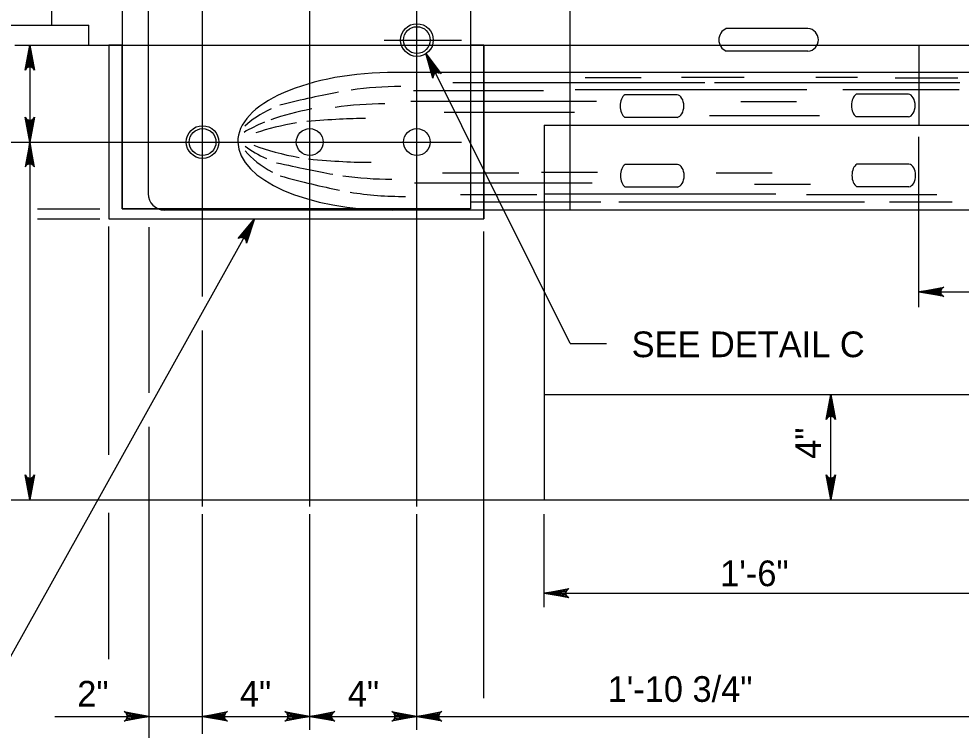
# Model space of a CAD drawing. Extents: x 632007860 to 635435983, y 295418622 to 297794622.
# Drawn here: x 633850541 to 633962266, y 296727373 to 296811789 of the extents above; entities that cross this region are included whole.
import ezdxf

# ---------------------------------------------------------------- set-up
doc = ezdxf.new("R2010")
doc.units = 0
for name, color, linetype in [('8', 7, 'Continuous'), ('S-ABUT', 7, 'Continuous'), ('S-DETL-DIMS', 7, 'Continuous'), ('S-DETL-T120', 7, 'Continuous'), ('S-GRND-MAJR', 7, 'Continuous'), ('S-PATT-WT00', 7, 'Continuous'), ('S-STEL', 7, 'Continuous')]:
    doc.layers.add(name, color=color, linetype=linetype)

msp = doc.modelspace()

# ---------------------------------------------------------------- linework, layer by layer
at = {"layer": '8'}
for p, q in [((633897731, 296753926), (633897731, 296858237)), ((633885032, 296753926), (633885032, 296854611)), ((633872329, 296778851), (633872329, 296849772)), ((633893844, 296809272), (633903040, 296809272)), ((633849200, 296797168), (633903040, 296797168)), ((633872329, 296753926), (633872329, 296774799))]:
    msp.add_line(p, q, dxfattribs=at)
at = {"layer": 'S-ABUT'}
for p, q in [((633850063, 296808674), (633865978, 296808674)), ((633861214, 296808674), (633861214, 296788035)), ((633865978, 296808674), (633969961, 296808674)), ((633905667, 296808674), (633905667, 296788035)), ((633957262, 296808674), (633957262, 296799164)), ((633912811, 296799164), (633969961, 296799164)), ((633912811, 296799151), (633912811, 296789099)), ((633912811, 296789099), (633912811, 296754701)), ((633861214, 296788035), (633905271, 296788035))]:
    msp.add_line(p, q, dxfattribs=at)
at = {"layer": 'S-DETL-DIMS'}
for p, q in [((633851833, 296808674), (633851833, 296754701)), ((633915900, 296773244), (633898813, 296807659)), ((633957262, 296777569), (633957262, 296797778)), ((633852750, 296789227), (633860151, 296789227)), ((633848178, 296733656), (633878485, 296788035)), ((633852750, 296788035), (633860151, 296788035)), ((633861214, 296760063), (633861214, 296787160)), ((633865978, 296767403), (633865978, 296787047)), ((633905667, 296731157), (633905667, 296786565)), ((633957262, 296779400), (633969961, 296779400)), ((633915900, 296773244), (633920232, 296773244)), ((633946820, 296754701), (633946820, 296767196)), ((633865978, 296709782), (633865978, 296763351)), ((633861214, 296735810), (633861214, 296753164)), ((633872329, 296726956), (633872329, 296752996)), ((633885032, 296727423), (633885032, 296752996)), ((633897731, 296727423), (633897731, 296752996)), ((633912811, 296746946), (633912811, 296752996)), ((633912811, 296741971), (633912811, 296747475)), ((633912811, 296743613), (633969961, 296743613)), ((633854802, 296729014), (633897731, 296729014)), ((633897731, 296729014), (633969961, 296729014))]:
    msp.add_line(p, q, dxfattribs=at)
for points in [[(633851833, 296808674), (633852388, 296805714), (633852309, 296805828), (633852230, 296805942), (633852131, 296806001), (633852032, 296806060), (633851932, 296806077), (633851833, 296806094), (633851734, 296806077), (633851635, 296806060), (633851536, 296806001), (633851436, 296805942), (633851357, 296805828), (633851278, 296805714), (633851833, 296808674), (633851357, 296805828), (633851436, 296805942), (633851833, 296808674), (633851536, 296806001), (633851635, 296806060), (633851833, 296808674), (633851734, 296806077), (633851833, 296806094), (633851833, 296808674), (633851932, 296806077), (633852032, 296806060), (633851833, 296808674), (633852131, 296806001), (633852230, 296805942), (633851833, 296808674), (633852309, 296805828)], [(633898813, 296807659), (633900626, 296805255), (633900504, 296805322), (633900383, 296805389), (633900268, 296805397), (633900153, 296805406), (633900056, 296805377), (633899960, 296805348), (633899879, 296805289), (633899797, 296805230), (633899735, 296805133), (633899672, 296805036), (633899652, 296804899), (633899632, 296804761), (633898813, 296807659), (633899652, 296804899), (633899672, 296805036), (633898813, 296807659), (633899735, 296805133), (633899797, 296805230), (633898813, 296807659), (633899879, 296805289), (633899960, 296805348), (633898813, 296807659), (633900056, 296805377), (633900153, 296805406), (633898813, 296807659), (633900268, 296805397), (633900383, 296805389), (633898813, 296807659), (633900504, 296805322)], [(633851833, 296797168), (633851278, 296800127), (633851357, 296800013), (633851436, 296799899), (633851536, 296799840), (633851635, 296799781), (633851734, 296799764), (633851833, 296799747), (633851932, 296799764), (633852032, 296799781), (633852131, 296799840), (633852230, 296799899), (633852309, 296800013), (633852388, 296800127), (633851833, 296797168), (633852309, 296800013), (633852230, 296799899), (633851833, 296797168), (633852131, 296799840), (633852032, 296799781), (633851833, 296797168), (633851932, 296799764), (633851833, 296799747), (633851833, 296797168), (633851734, 296799764), (633851635, 296799781), (633851833, 296797168), (633851536, 296799840), (633851436, 296799899), (633851833, 296797168), (633851357, 296800013)], [(633851833, 296797168), (633851278, 296794208), (633851357, 296794322), (633851436, 296794436), (633851536, 296794495), (633851635, 296794554), (633851734, 296794571), (633851833, 296794588), (633851932, 296794571), (633852032, 296794554), (633852131, 296794495), (633852230, 296794436), (633852309, 296794322), (633852388, 296794208), (633851833, 296797168), (633852309, 296794322), (633852230, 296794436), (633851833, 296797168), (633852131, 296794495), (633852032, 296794554), (633851833, 296797168), (633851932, 296794571), (633851833, 296794588), (633851833, 296797168), (633851734, 296794571), (633851635, 296794554), (633851833, 296797168), (633851536, 296794495), (633851436, 296794436), (633851833, 296797168), (633851357, 296794322)], [(633878485, 296788035), (633877529, 296785180), (633877515, 296785318), (633877502, 296785456), (633877444, 296785556), (633877386, 296785655), (633877307, 296785718), (633877229, 296785782), (633877134, 296785815), (633877039, 296785848), (633876924, 296785845), (633876808, 296785842), (633876684, 296785781), (633876559, 296785720), (633878485, 296788035), (633876684, 296785781), (633876808, 296785842), (633878485, 296788035), (633876924, 296785845), (633877039, 296785848), (633878485, 296788035), (633877134, 296785815), (633877229, 296785782), (633878485, 296788035), (633877307, 296785718), (633877386, 296785655), (633878485, 296788035), (633877444, 296785556), (633877502, 296785456), (633878485, 296788035), (633877515, 296785318)], [(633957262, 296779400), (633960221, 296779955), (633960107, 296779876), (633959993, 296779797), (633959935, 296779697), (633959876, 296779598), (633959859, 296779499), (633959842, 296779400), (633959859, 296779300), (633959876, 296779201), (633959935, 296779102), (633959993, 296779003), (633960107, 296778924), (633960221, 296778845), (633957262, 296779400), (633960107, 296778924), (633959993, 296779003), (633957262, 296779400), (633959935, 296779102), (633959876, 296779201), (633957262, 296779400), (633959859, 296779300), (633959842, 296779400), (633957262, 296779400), (633959859, 296779499), (633959876, 296779598), (633957262, 296779400), (633959935, 296779697), (633959993, 296779797), (633957262, 296779400), (633960107, 296779876)], [(633946820, 296767196), (633947375, 296764237), (633947296, 296764351), (633947217, 296764465), (633947118, 296764524), (633947019, 296764582), (633946919, 296764599), (633946820, 296764616), (633946721, 296764599), (633946622, 296764582), (633946522, 296764524), (633946423, 296764465), (633946344, 296764351), (633946265, 296764237), (633946820, 296767196), (633946344, 296764351), (633946423, 296764465), (633946820, 296767196), (633946522, 296764524), (633946622, 296764582), (633946820, 296767196), (633946721, 296764599), (633946820, 296764616), (633946820, 296767196), (633946919, 296764599), (633947019, 296764582), (633946820, 296767196), (633947118, 296764524), (633947217, 296764465), (633946820, 296767196), (633947296, 296764351)], [(633851833, 296754701), (633851278, 296757661), (633851357, 296757546), (633851436, 296757432), (633851536, 296757374), (633851635, 296757315), (633851734, 296757298), (633851833, 296757281), (633851932, 296757298), (633852032, 296757315), (633852131, 296757374), (633852230, 296757432), (633852309, 296757546), (633852388, 296757661), (633851833, 296754701), (633852309, 296757546), (633852230, 296757432), (633851833, 296754701), (633852131, 296757374), (633852032, 296757315), (633851833, 296754701), (633851932, 296757298), (633851833, 296757281), (633851833, 296754701), (633851734, 296757298), (633851635, 296757315), (633851833, 296754701), (633851536, 296757374), (633851436, 296757432), (633851833, 296754701), (633851357, 296757546)], [(633946820, 296754701), (633946265, 296757661), (633946344, 296757546), (633946423, 296757432), (633946522, 296757374), (633946622, 296757315), (633946721, 296757298), (633946820, 296757281), (633946919, 296757298), (633947019, 296757315), (633947118, 296757374), (633947217, 296757432), (633947296, 296757546), (633947375, 296757661), (633946820, 296754701), (633947296, 296757546), (633947217, 296757432), (633946820, 296754701), (633947118, 296757374), (633947019, 296757315), (633946820, 296754701), (633946919, 296757298), (633946820, 296757281), (633946820, 296754701), (633946721, 296757298), (633946622, 296757315), (633946820, 296754701), (633946522, 296757374), (633946423, 296757432), (633946820, 296754701), (633946344, 296757546)], [(633912811, 296743613), (633915770, 296744168), (633915656, 296744089), (633915542, 296744010), (633915483, 296743911), (633915424, 296743811), (633915407, 296743712), (633915390, 296743613), (633915407, 296743514), (633915424, 296743414), (633915483, 296743315), (633915542, 296743216), (633915656, 296743137), (633915770, 296743058), (633912811, 296743613), (633915656, 296743137), (633915542, 296743216), (633912811, 296743613), (633915483, 296743315), (633915424, 296743414), (633912811, 296743613), (633915407, 296743514), (633915390, 296743613), (633912811, 296743613), (633915407, 296743712), (633915424, 296743811), (633912811, 296743613), (633915483, 296743911), (633915542, 296744010), (633912811, 296743613), (633915656, 296744089)], [(633865978, 296729014), (633863019, 296728459), (633863133, 296728538), (633863247, 296728617), (633863306, 296728716), (633863364, 296728816), (633863381, 296728915), (633863398, 296729014), (633863381, 296729113), (633863364, 296729212), (633863306, 296729312), (633863247, 296729411), (633863133, 296729490), (633863019, 296729569), (633865978, 296729014), (633863133, 296729490), (633863247, 296729411), (633865978, 296729014), (633863306, 296729312), (633863364, 296729212), (633865978, 296729014), (633863381, 296729113), (633863398, 296729014), (633865978, 296729014), (633863381, 296728915), (633863364, 296728816), (633865978, 296729014), (633863306, 296728716), (633863247, 296728617), (633865978, 296729014), (633863133, 296728538)], [(633872329, 296729014), (633875289, 296729569), (633875175, 296729490), (633875061, 296729411), (633875002, 296729312), (633874943, 296729212), (633874926, 296729113), (633874909, 296729014), (633874926, 296728915), (633874943, 296728816), (633875002, 296728716), (633875061, 296728617), (633875175, 296728538), (633875289, 296728459), (633872329, 296729014), (633875175, 296728538), (633875061, 296728617), (633872329, 296729014), (633875002, 296728716), (633874943, 296728816), (633872329, 296729014), (633874926, 296728915), (633874909, 296729014), (633872329, 296729014), (633874926, 296729113), (633874943, 296729212), (633872329, 296729014), (633875002, 296729312), (633875061, 296729411), (633872329, 296729014), (633875175, 296729490)], [(633885032, 296729014), (633882073, 296728459), (633882187, 296728538), (633882301, 296728617), (633882359, 296728716), (633882418, 296728816), (633882435, 296728915), (633882452, 296729014), (633882435, 296729113), (633882418, 296729212), (633882359, 296729312), (633882301, 296729411), (633882187, 296729490), (633882073, 296729569), (633885032, 296729014), (633882187, 296729490), (633882301, 296729411), (633885032, 296729014), (633882359, 296729312), (633882418, 296729212), (633885032, 296729014), (633882435, 296729113), (633882452, 296729014), (633885032, 296729014), (633882435, 296728915), (633882418, 296728816), (633885032, 296729014), (633882359, 296728716), (633882301, 296728617), (633885032, 296729014), (633882187, 296728538)], [(633885032, 296729014), (633887991, 296729569), (633887877, 296729490), (633887763, 296729411), (633887704, 296729312), (633887646, 296729212), (633887629, 296729113), (633887612, 296729014), (633887629, 296728915), (633887646, 296728816), (633887704, 296728716), (633887763, 296728617), (633887877, 296728538), (633887991, 296728459), (633885032, 296729014), (633887877, 296728538), (633887763, 296728617), (633885032, 296729014), (633887704, 296728716), (633887646, 296728816), (633885032, 296729014), (633887629, 296728915), (633887612, 296729014), (633885032, 296729014), (633887629, 296729113), (633887646, 296729212), (633885032, 296729014), (633887704, 296729312), (633887763, 296729411), (633885032, 296729014), (633887877, 296729490)], [(633897731, 296729014), (633894771, 296728459), (633894885, 296728538), (633894999, 296728617), (633895058, 296728716), (633895117, 296728816), (633895134, 296728915), (633895151, 296729014), (633895134, 296729113), (633895117, 296729212), (633895058, 296729312), (633894999, 296729411), (633894885, 296729490), (633894771, 296729569), (633897731, 296729014), (633894885, 296729490), (633894999, 296729411), (633897731, 296729014), (633895058, 296729312), (633895117, 296729212), (633897731, 296729014), (633895134, 296729113), (633895151, 296729014), (633897731, 296729014), (633895134, 296728915), (633895117, 296728816), (633897731, 296729014), (633895058, 296728716), (633894999, 296728617), (633897731, 296729014), (633894885, 296728538)], [(633897731, 296729014), (633900690, 296729569), (633900576, 296729490), (633900462, 296729411), (633900403, 296729312), (633900344, 296729212), (633900327, 296729113), (633900310, 296729014), (633900327, 296728915), (633900344, 296728816), (633900403, 296728716), (633900462, 296728617), (633900576, 296728538), (633900690, 296728459), (633897731, 296729014), (633900576, 296728538), (633900462, 296728617), (633897731, 296729014), (633900403, 296728716), (633900344, 296728816), (633897731, 296729014), (633900327, 296728915), (633900310, 296729014), (633897731, 296729014), (633900327, 296729113), (633900344, 296729212), (633897731, 296729014), (633900403, 296729312), (633900462, 296729411), (633897731, 296729014), (633900576, 296729490)]]:
    msp.add_lwpolyline(points, dxfattribs=at)
at = {"layer": 'S-GRND-MAJR'}
for p, q in [((633912811, 296767196), (633969961, 296767196)), ((633801783, 296754701), (633969961, 296754701))]:
    msp.add_line(p, q, dxfattribs=at)
at = {"layer": 'S-PATT-WT00'}
msp.add_lwpolyline([(633861214, 296808674), (633861214, 296788035), (633905667, 296788035), (633905667, 296808674), (633904078, 296808674), (633904078, 296789227), (633862803, 296789227), (633862803, 296808674)], close=True, dxfattribs=at)
at = {"layer": 'S-STEL'}
for p, q in [((633862803, 296878526), (633862803, 296789227)), ((633915901, 296789099), (633915901, 296853655)), ((633904078, 296853125), (633904078, 296789227)), ((633854471, 296811055), (633854471, 296826931)), ((633865871, 296821377), (633865871, 296791036)), ((633833436, 296811055), (633858833, 296811055)), ((633858833, 296808674), (633858833, 296811055)), ((633944102, 296810642), (633934418, 296810642)), ((633944102, 296807949), (633934418, 296807949)), ((633940134, 296805436), (633895132, 296805436)), ((633995233, 296805436), (633940134, 296805436)), ((633924321, 296804801), (633917696, 296804801)), ((633936537, 296804843), (633929107, 296804843)), ((633949984, 296804836), (633945037, 296804836)), ((633961863, 296804747), (633954432, 296804747)), ((633912755, 296803239), (633897316, 296803239)), ((633931887, 296804201), (633901990, 296804201)), ((633943978, 296803381), (633916498, 296803381)), ((633962101, 296804201), (633933005, 296804201)), ((633962047, 296803348), (633948218, 296803348)), ((633928596, 296802786), (633922399, 296802786)), ((633956020, 296802851), (633949823, 296802851)), ((633919022, 296801997), (633897021, 296801997)), ((633942751, 296801942), (633936128, 296801942)), ((633916420, 296800668), (633900981, 296800668)), ((633928596, 296800094), (633922399, 296800094)), ((633945456, 296800286), (633932433, 296800286)), ((633956020, 296800158), (633949823, 296800158)), ((633928636, 296794518), (633922439, 296794518)), ((633956081, 296794550), (633949884, 296794550)), ((633909831, 296793462), (633900790, 296793462)), ((633919132, 296793571), (633912507, 296793571)), ((633939852, 296793462), (633933227, 296793462)), ((633918499, 296792297), (633897454, 296792297)), ((633944392, 296792142), (633937769, 296792142)), ((633911965, 296790915), (633902923, 296790915)), ((633940313, 296790987), (633912833, 296790987)), ((633928636, 296791825), (633922439, 296791825)), ((633959365, 296790915), (633943923, 296790915)), ((633956081, 296791857), (633949884, 296791857)), ((633919538, 296790048), (633904100, 296790048)), ((633950791, 296790048), (633921696, 296790048)), ((633961202, 296790048), (633953773, 296790048)), ((633862803, 296789227), (633904078, 296789227)), ((634007300, 296789099), (633867808, 296789099))]:
    msp.add_line(p, q, dxfattribs=at)
for centre, radius in [((633897742, 296809273), 1937), ((633897731, 296809272), 1587), ((633897731, 296809272), 1587), ((633897731, 296809272), 1587), ((633872329, 296797168), 1937), ((633872329, 296797168), 1587), ((633872329, 296797168), 1587), ((633872329, 296797168), 1587), ((633885028, 296797168), 1587), ((633897731, 296797168), 1587)]:
    msp.add_circle(centre, radius, dxfattribs=at)
for centre, radius, start, end in [((633935003, 296809296), 1467, 113.43756, 246.56244), ((633943984, 296809296), 1351, 275.01245, 84.98755), ((633867808, 296791036), 1937, 180, 270)]:
    msp.add_arc(centre, radius, start, end, dxfattribs=at)
for centre, major_axis, ratio, start_param, end_param in [((633894908, 296797326), (-18405, -108), 0.4404385, 4.6953311, 6.2892027), ((633895557, 296795643), (-18405, -108), 0.4406198, 4.6953311, 5.0192286), ((633868314, 296795643), (26325, 7819), 0.0818068, 0.6762865, 1.0223574), ((633922772, 296801440), (0, -1467), 0.64, 3.5506553, 5.8741227), ((633928520, 296801440), (0, -1351), 0.64, 0.0874837, 3.0541089), ((633950196, 296801504), (0, -1467), 0.64, 3.5506553, 5.8741227), ((633955945, 296801504), (0, -1351), 0.64, 0.0874837, 3.0541089), ((633893941, 296795643), (-18405, -108), 0.4406198, 5.533286, 5.8341707), ((633892072, 296793587), (-18405, -108), 0.4406198, 5.0880841, 5.3947256), ((633893687, 296793587), (-18405, -108), 0.4406198, 4.6953311, 5.0216012), ((633853613, 296791842), (42249, 7337), 0.0817915, 0.4364491, 0.7299555), ((633892072, 296793587), (-18405, -108), 0.4406198, 5.4499167, 5.6469954), ((633889766, 296791842), (-18405, -108), 0.4406198, 5.0596401, 5.3596656), ((633894908, 296797326), (-18405, -108), 0.4468374, 0.0059312, 1.5656051), ((633893194, 296800878), (-18405, -108), 0.4406198, 0.5331039, 0.762643), ((633890763, 296802872), (-18405, -108), 0.4406198, 0.8315579, 1.1792161), ((633894814, 296798821), (-18405, -108), 0.4406198, 0.3260436, 0.6862674), ((633864239, 296800878), (-29035, 7902), 0.0629427, 2.2064516, 2.5329665), ((633861125, 296802872), (-36221, 7041), 0.1111548, 2.3074159, 2.6303093), ((633922813, 296793172), (0, -1467), 0.64, 3.5506553, 5.8741227), ((633928561, 296793172), (0, -1351), 0.64, 0.0874837, 3.0541089), ((633950257, 296793204), (0, -1467), 0.64, 3.5506553, 5.8741227), ((633956006, 296793204), (0, -1351), 0.64, 0.0874837, 3.0541089), ((633872061, 296798821), (-23416, 7692), 0.1097925, 2.0218886, 2.3880251), ((633894809, 296800878), (-18405, -108), 0.4406198, 1.2451792, 1.5656051), ((633896429, 296798821), (-18405, -108), 0.4406198, 1.2017857, 1.5656051)]:
    msp.add_ellipse(centre, major_axis=major_axis, ratio=ratio, start_param=start_param, end_param=end_param, dxfattribs=at)

# ---------------------------------------------------------------- texts
at = {"layer": 'S-DETL-T120'}
for s, height, p in [('SEE DETAIL C', 3048.01, (633923196, 296771637)), ('1\'-6"', 3048, (633933696, 296744460)), ('1\'-10 3/4"', 3048, (633920346, 296730732)), ('2"', 3048, (633857467, 296730174)), ('4"', 3048, (633876748, 296730174)), ('4"', 3048, (633889542, 296730174))]:
    msp.add_text(s, height=height, dxfattribs=at).set_placement(p)
msp.add_text('4"', height=3048, rotation=90, dxfattribs=at).set_placement((633945647, 296759573))

doc.saveas('drawing.dxf')
